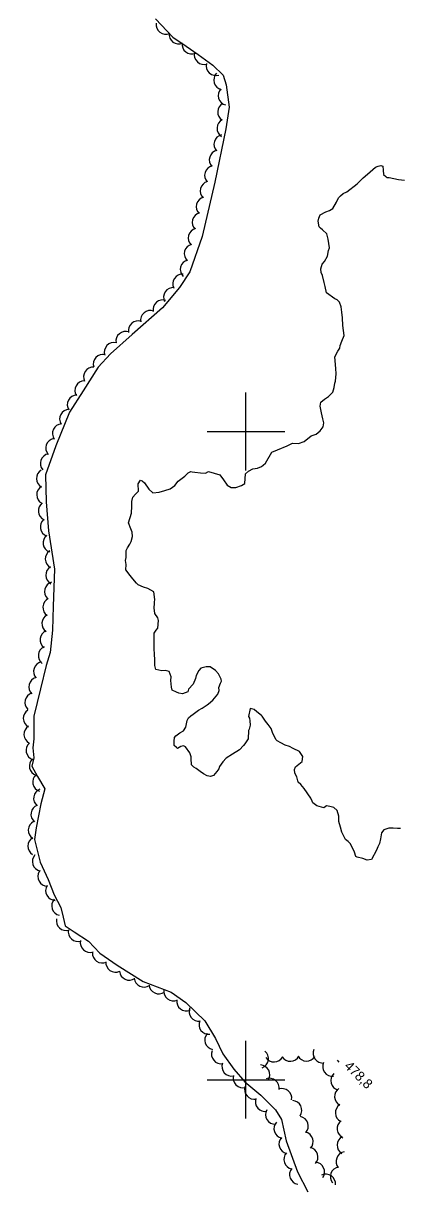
# Model space of a CAD drawing. Extents: x 642515 to 647219, y 6080136 to 6084356.
# Drawn here: x 645131.5 to 645247.3, y 6081567.7 to 6081926.1 of the extents above; entities that cross this region are included whole.
import ezdxf

# ---------------------------------------------------------------- set-up
doc = ezdxf.new("R2010")
doc.units = 0
for name, color, linetype in [('Level 1', 7, 'Continuous'), ('Level 3', 7, 'Continuous'), ('Level 4', 7, 'Continuous'), ('Level 44', 7, 'Continuous'), ('Level 61', 7, 'Continuous')]:
    doc.layers.add(name, color=color, linetype=linetype)

msp = doc.modelspace()

# ---------------------------------------------------------------- linework, layer by layer
at = {"layer": 'Level 1'}
for points in [[(645226.93, 6081812.28), (645227.34, 6081813.78), (645227.6, 6081815.1), (645227.81, 6081815.68), (645228.02, 6081817.98), (645227.93, 6081819.61), (645227.58, 6081823.19), (645228.55, 6081824.96), (645229.07, 6081825.89), (645229.19, 6081826.71), (645229.77, 6081828.05), (645230.42, 6081829.81), (645230.01, 6081832.81), (645229.97, 6081835.18), (645229.71, 6081836.96), (645229.54, 6081838.67), (645228.98, 6081840.11), (645228.29, 6081840.73), (645227.54, 6081841.09), (645224.99, 6081842.91), (645224.64, 6081844.94), (645224.33, 6081846.15), (645223.73, 6081848.24), (645223.36, 6081849.2), (645223.3, 6081850.34), (645223.63, 6081851.75), (645224.4, 6081852.61), (645225.29, 6081854.29), (645225.61, 6081856.03), (645225.98, 6081856.79), (645225.51, 6081859.54), (645225.1, 6081861.15), (645223.72, 6081862.38), (645223.12, 6081862.92), (645222.7, 6081863.31), (645222.44, 6081865.09), (645222.64, 6081866), (645223.07, 6081867.01), (645224.82, 6081867.93), (645225.94, 6081868.31), (645226.97, 6081868.94), (645228.1, 6081870.89), (645228.68, 6081872.23), (645229.3, 6081872.92), (645230.16, 6081873.54), (645231.28, 6081874.09), (645234.41, 6081876.56), (645236.36, 6081878.38), (645237.69, 6081879.52), (645240.1, 6081881.7), (645240.9, 6081882.07), (645241.79, 6081882.2)], [(645241.79, 6081882.2), (645242.37, 6081881.99), (645242.52, 6081880.77), (645242.59, 6081879.47), (645243.27, 6081878.85), (645243.62, 6081878.54), (645244.35, 6081878.5), (645247.24, 6081877.92), (645249.05, 6081877.7)], [(645168.12, 6081784.98), (645168.89, 6081784.29), (645170.22, 6081782.32), (645171.42, 6081781.24), (645173.45, 6081781.44), (645175.14, 6081781.94), (645176.83, 6081782.44), (645178.24, 6081783.5), (645179.31, 6081784.87), (645181.27, 6081786.37), (645182.28, 6081787.32), (645182.36, 6081787.41), (645183.16, 6081787.78), (645183.57, 6081787.72), (645184.39, 6081787.6), (645186.2, 6081787.38), (645187.67, 6081787.3), (645188.62, 6081787.84), (645192.11, 6081786.73), (645193.25, 6081785.24), (645194.4, 6081783.58), (645195.58, 6081782.83), (645197.05, 6081782.92), (645198.81, 6081783.5), (645199.84, 6081784.13), (645200.01, 6081787.08), (645200.94, 6081787.95), (645202.3, 6081788.6), (645203.75, 6081788.85), (645204.95, 6081789.32), (645205.5, 6081789.76), (645206.2, 6081790.37), (645208.15, 6081793.75), (645209.9, 6081794.5), (645212.86, 6081795.73), (645214.53, 6081796.56), (645216.33, 6081796.49), (645218.09, 6081797.08), (645220.29, 6081798.84), (645221.81, 6081799.33), (645223.06, 6081800.38), (645223.98, 6081801.58), (645224.16, 6081802.81), (645223.85, 6081804.02), (645223.51, 6081805.88), (645223.07, 6081807.98), (645223.25, 6081809.22), (645224.35, 6081810.1), (645225.61, 6081810.98), (645226.93, 6081812.28)], [(645177.42, 6081720.32), (645177.2, 6081721.28), (645177.01, 6081723.32), (645177.12, 6081724.46), (645176.54, 6081726.07), (645175.3, 6081726.4), (645174.25, 6081726.26), (645172.35, 6081726.73), (645172.04, 6081727.94), (645172.04, 6081729.49), (645172, 6081731.69), (645171.86, 6081732.91), (645171.91, 6081737.97), (645172.44, 6081738.9), (645172.98, 6081739.5), (645173.18, 6081741.8), (645172.98, 6081742.61), (645172.08, 6081744.03), (645171.91, 6081745.73), (645171.92, 6081747.12), (645171.98, 6081747.53), (645172.1, 6081748.36), (645171.73, 6081750.7), (645170.81, 6081751.22), (645169.88, 6081751.74), (645168.55, 6081752.16), (645166.97, 6081752.81), (645166.37, 6081753.35), (645165.24, 6081754.67), (645164.45, 6081755.69), (645163.13, 6081757.49), (645163.21, 6081759.13), (645163.06, 6081760.35), (645163.26, 6081761.26), (645163.27, 6081762.49), (645163.22, 6081763.46), (645163.67, 6081764.3), (645164.34, 6081765.4), (645164.79, 6081766.25), (645165.2, 6081767.74), (645165.13, 6081769.04), (645164.67, 6081770.08), (645163.91, 6081772), (645164.9, 6081774.99), (645164.95, 6081777.12), (645164.96, 6081778.51), (645165.29, 6081779.92), (645166.14, 6081780.86), (645167.07, 6081781.73), (645166.95, 6081784.01), (645167.63, 6081785.11), (645168.12, 6081784.98)], [(645186, 6081695.24), (645184.81, 6081696.16), (645184.14, 6081696.61), (645183.79, 6081696.92), (645183.37, 6081697.3), (645183.26, 6081699.25), (645183.24, 6081699.74), (645182.84, 6081701.03), (645181.52, 6081702.83), (645180.86, 6081703.12), (645180.13, 6081703), (645179.1, 6081702.37), (645178.76, 6081702.68), (645178.07, 6081703.29), (645178, 6081704.59), (645178.11, 6081705.74), (645178.57, 6081706.26), (645179.83, 6081707.14), (645180.86, 6081707.77), (645181.61, 6081708.96), (645181.99, 6081710.94), (645182.44, 6081711.78), (645183.14, 6081712.39), (645183.93, 6081712.92), (645185.5, 6081714.15), (645186.69, 6081714.79), (645188.18, 6081715.77), (645188.65, 6081716.13), (645189.98, 6081717.26), (645191.51, 6081719.14), (645191.87, 6081720.23), (645191.81, 6081721.2), (645192.32, 6081722.46), (645192.61, 6081723.12), (645192.5, 6081723.69), (645191.68, 6081725.36), (645190.8, 6081726.45), (645189.12, 6081727.5), (645187.89, 6081727.52), (645186.28, 6081727.1), (645185.66, 6081726.41), (645184.77, 6081724.89), (645184.65, 6081723.91), (645183.93, 6081722.23), (645182.46, 6081720.6), (645182.26, 6081719.85), (645180.58, 6081719.19), (645179.42, 6081719.45), (645178.75, 6081719.74), (645177.42, 6081720.32)], [(645224.99, 6081684.61), (645224.2, 6081684.08), (645222.05, 6081684.61), (645220.78, 6081685.6), (645220.59, 6081686.08), (645220.21, 6081687.04), (645218.1, 6081690.02), (645217.05, 6081691.27), (645216.28, 6081691.96), (645215.87, 6081693.57), (645215.24, 6081694.76), (645215.1, 6081695.81), (645215.46, 6081696.73), (645217.5, 6081698.31), (645217.66, 6081699.87), (645216.68, 6081701.37), (645214.76, 6081702.32), (645213.58, 6081702.91), (645212.26, 6081703.32), (645210.91, 6081704.06), (645209.82, 6081704.74), (645209.39, 6081705.12), (645208.38, 6081707.27), (645207.98, 6081708.55), (645207.02, 6081709.72), (645206.24, 6081710.74), (645205.17, 6081712.32), (645204.92, 6081712.55), (645203.56, 6081713.61), (645202.7, 6081714.38), (645201.46, 6081714.72), (645200.94, 6081712.24), (645201.21, 6081711.69), (645201.41, 6081710.88), (645201.48, 6081709.58), (645201.14, 6081708.33), (645200.92, 6081707.91), (645200.89, 6081705.3), (645199.83, 6081703.77), (645199.37, 6081703.26), (645198.14, 6081701.88), (645196, 6081700.54), (645194.03, 6081699.37), (645193.03, 6081698.25), (645192.04, 6081696.81), (645191.84, 6081696.06), (645191.23, 6081695.21), (645190.15, 6081694.01), (645189.27, 6081693.71), (645188.2, 6081693.9), (645187.1, 6081694.57), (645186, 6081695.24)], [(645247.78, 6081677.64), (645246.88, 6081677.67), (645245.57, 6081677.76), (645244.19, 6081677.77), (645242.66, 6081677.28), (645241.98, 6081676.34), (645241.67, 6081674.45), (645241.34, 6081673.04), (645240.82, 6081671.95), (645240.39, 6081670.95), (645238.91, 6081668.09), (645237.53, 6081667.93), (645236.2, 6081668.35), (645234.46, 6081668.82), (645234.04, 6081669.04), (645233.65, 6081670.33), (645232.45, 6081672.95), (645231.68, 6081673.64), (645230.83, 6081674.25), (645229.74, 6081676.47), (645229.33, 6081678.08), (645228.83, 6081679.77), (645228.8, 6081680.42), (645228.82, 6081681.48), (645228.33, 6081683.17), (645227.3, 6081684.09), (645226.06, 6081684.43), (645224.99, 6081684.61)]]:
    msp.add_lwpolyline(points, dxfattribs=at)
at = {"layer": 'Level 3'}
msp.add_line((645228.25, 6081606.13), (645228.83, 6081605.57), dxfattribs=at)
at = {"layer": 'Level 4'}
for points in [[(645172.31, 6081927.51), (645177.62, 6081921.82), (645181.71, 6081919.09), (645185.46, 6081916.52), (645189.98, 6081913.24), (645193.19, 6081910.06), (645194.1, 6081907.08), (645194.97, 6081900.24), (645193.95, 6081893.55), (645190.53, 6081877.04), (645186.63, 6081860.35), (645182.89, 6081849.4), (645179.64, 6081844.54), (645174.41, 6081838.35), (645165.04, 6081830.12), (645158.41, 6081824.09), (645154.62, 6081820.03), (645149.95, 6081812.72), (645145.73, 6081806.09), (645141.56, 6081795.69), (645138.37, 6081786.74), (645138.59, 6081778.48), (645139.25, 6081769.5), (645141.14, 6081757.72), (645140.71, 6081746.3), (645140.55, 6081738.83), (645139.79, 6081731.91), (645138.54, 6081727.9), (645136.81, 6081720.76), (645134.74, 6081712.36), (645134.81, 6081705.32), (645134.47, 6081702.51), (645134.72, 6081699.49), (645134.13, 6081696.92), (645135.94, 6081693.74), (645138.12, 6081689.93)], [(645138.12, 6081689.93), (645136.91, 6081685.27), (645135.44, 6081677.9), (645134.98, 6081674.26), (645136.68, 6081667.31), (645139.19, 6081661.96), (645141.01, 6081657.23), (645143.04, 6081653.24), (645143.78, 6081650.25), (645144.42, 6081647.66), (645147.23, 6081645.77), (645151.65, 6081642.9), (645155.13, 6081639.16), (645160.5, 6081635.45), (645168.48, 6081630.48), (645177.11, 6081627.11), (645181.62, 6081624.01), (645187.52, 6081618.27), (645190.77, 6081612.88), (645193, 6081608.09), (645196.38, 6081603.36), (645199.79, 6081599.53), (645204.77, 6081595.39), (645209.28, 6081590.89), (645211.09, 6081587.87), (645212.52, 6081581.31), (645216.08, 6081571.76), (645219.22, 6081565.54)]]:
    msp.add_lwpolyline(points, dxfattribs=at)
at = {"layer": 'Level 44'}
for centre, start, end in [((645175.45, 6081925.74), 172.8243, 292.8022), ((645179.43, 6081922.72), 172.8243, 292.8022), ((645183.42, 6081919.69), 172.8243, 292.8022), ((645187.21, 6081916.4), 167.4024, 287.3804), ((645190.89, 6081913.01), 167.4024, 287.3804), ((645193.23, 6081908.61), 136.0994, 256.0774), ((645194.61, 6081903.81), 136.0994, 256.0774), ((645194.47, 6081898.72), 117.5002, 237.4782), ((645194.25, 6081893.73), 117.5002, 237.4782), ((645193.3, 6081888.78), 103.393, 223.371), ((645191.86, 6081883.99), 103.393, 223.371), ((645190.43, 6081879.2), 103.393, 223.371), ((645189.08, 6081874.4), 105.7809, 225.7588), ((645187.85, 6081869.55), 105.7809, 225.7588), ((645186.62, 6081864.71), 105.7809, 225.7588), ((645185.39, 6081859.86), 105.7959, 225.7738), ((645184.16, 6081855.01), 105.7959, 225.7738), ((645182.93, 6081850.17), 105.7959, 225.7738), ((645180.59, 6081845.71), 85.7554, 205.7333), ((645177.77, 6081841.58), 85.7554, 205.7333), ((645174.5, 6081837.75), 70.5472, 190.5251), ((645170.69, 6081834.5), 70.5472, 190.5251), ((645166.89, 6081831.26), 70.289, 190.2669), ((645163.07, 6081828.03), 70.289, 190.2669), ((645159.49, 6081824.61), 77.0852, 197.0631), ((645156.08, 6081820.95), 77.0852, 197.0631), ((645153.08, 6081817.02), 86.0709, 206.0489), ((645150.42, 6081812.83), 91.9102, 211.8882), ((645148.07, 6081808.42), 91.9102, 211.8882), ((645145.71, 6081804.01), 91.9102, 211.8882), ((645143.5, 6081799.54), 94.6858, 214.6637), ((645141.43, 6081795.03), 100.6733, 220.6513), ((645139.77, 6081790.31), 100.6733, 220.6513), ((645138.56, 6081785.63), 120.9096, 240.8875), ((645138.64, 6081780.63), 120.9096, 240.8875), ((645139.14, 6081775.68), 126.0227, 246.0006), ((645139.78, 6081770.74), 129.5975, 249.5754), ((645140.61, 6081765.81), 129.5975, 249.5754), ((645141.29, 6081760.83), 121.9985, 241.9764), ((645141.46, 6081755.83), 121.9985, 241.9764), ((645141.05, 6081750.81), 106.7431, 226.7211), ((645140.54, 6081745.9), 116.5801, 236.558), ((645140.24, 6081740.91), 116.5801, 236.558), ((645139.7, 6081735.93), 113.6559, 233.6338), ((645139.14, 6081730.96), 113.6559, 233.6338), ((645137.67, 6081726.12), 102.2917, 222.2696), ((645136.21, 6081721.36), 106.1957, 226.1736), ((645135.02, 6081716.51), 106.1957, 226.1736), ((645134.5, 6081711.67), 122.3338, 242.3118), ((645134.7, 6081706.67), 122.3338, 242.3118), ((645135.38, 6081701.79), 131.7325, 251.7105), ((645136.39, 6081696.89), 131.7325, 251.7105), ((645137.41, 6081692), 131.7325, 251.7105), ((645137.69, 6081686.97), 110.5923, 230.5703), ((645136.87, 6081682.04), 110.5923, 230.5703), ((645136.06, 6081677.17), 118.4732, 238.4511), ((645135.92, 6081672.17), 118.4732, 238.4511), ((645137.31, 6081667.5), 138.1421, 258.12), ((645139, 6081662.86), 148.7864, 268.7644), ((645141.4, 6081658.48), 148.7864, 268.7644), ((645143.26, 6081653.8), 137.7501, 257.728), ((645144.71, 6081649.17), 167.4824, 287.4603), ((645148.39, 6081645.79), 167.813, 287.7909), ((645152.09, 6081642.43), 167.813, 287.7909), ((645155.82, 6081639.16), 175.3793, 295.3573), ((645159.93, 6081636.32), 175.3793, 295.3573), ((645164.2, 6081633.85), 184.7825, 304.7604), ((645168.72, 6081631.72), 184.7825, 304.7604), ((645173.26, 6081629.63), 185.5833, 305.5612), ((645177.82, 6081627.43), 172.5638, 292.5418), ((645181.79, 6081624.39), 172.5638, 292.5418), ((645185.67, 6081621.15), 156.8544, 276.8323), ((645188.67, 6081617.15), 156.8544, 276.8323), ((645190.47, 6081612.41), 138.9146, 258.8926), ((645192.54, 6081608.06), 160.0719, 280.0498), ((645204.13, 6081606.64), 290.5866, 50.5645), ((645208.84, 6081608.63), 212.2471, 332.225), ((645213.84, 6081608.83), 212.2471, 332.225), ((645218.85, 6081608.89), 208.6284, 328.6064), ((645223.89, 6081608.26), 156.0487, 276.0267), ((645195.76, 6081604.24), 160.0719, 280.0498), ((645204.53, 6081601.71), 327.6536, 87.6315), ((645226.83, 6081604.22), 156.0487, 276.0267), ((645199.21, 6081600.65), 165.1139, 285.0918), ((645207.42, 6081597.59), 350.5303, 110.5082), ((645229.35, 6081599.86), 134.3929, 254.3709), ((645202.76, 6081597.11), 161.2879, 281.2659), ((645211.28, 6081594.41), 350.5303, 110.5082), ((645230.49, 6081594.94), 122.9925, 242.9704), ((645206.06, 6081593.35), 161.2879, 281.2659), ((645214.39, 6081590.72), 325.8581, 85.836), ((645209.2, 6081589.41), 151.4726, 271.4506), ((645230.75, 6081589.94), 122.9925, 242.9704), ((645211.81, 6081585.07), 137.9016, 257.8796), ((645216.38, 6081585.82), 317.8365, 77.8145), ((645231.29, 6081584.99), 126.431, 246.409), ((645213.34, 6081580.31), 137.9016, 257.8796), ((645217.89, 6081581.05), 317.3508, 77.3288), ((645231.28, 6081579.96), 118.7746, 238.7525), ((645219.38, 6081576.28), 317.3508, 77.3288), ((645214.88, 6081575.55), 137.9016, 257.8796), ((645221.43, 6081571.68), 325.9545, 85.9324), ((645230.95, 6081574.9), 99.3348, 219.3127), ((645216.6, 6081570.87), 140.8296, 260.8076), ((645229.19, 6081570.22), 99.3348, 219.3127), ((645224.79, 6081567.99), 355.3039, 115.2818)]:
    msp.add_arc(centre, 3, start, end, dxfattribs=at)
at = {"layer": 'Level 61'}
for p, q in [((645200, 6081812.16), (645200, 6081788.16)), ((645212.16, 6081800), (645188.16, 6081800)), ((645200, 6081612.16), (645200, 6081588.16)), ((645212.16, 6081600), (645188.16, 6081600))]:
    msp.add_line(p, q, dxfattribs=at)

# ---------------------------------------------------------------- texts
at = {"layer": 'Level 3'}
msp.add_text('478,8', height=3, rotation=315.59, dxfattribs=at).set_placement((645230.28, 6081604.08))

doc.saveas('drawing.dxf')
